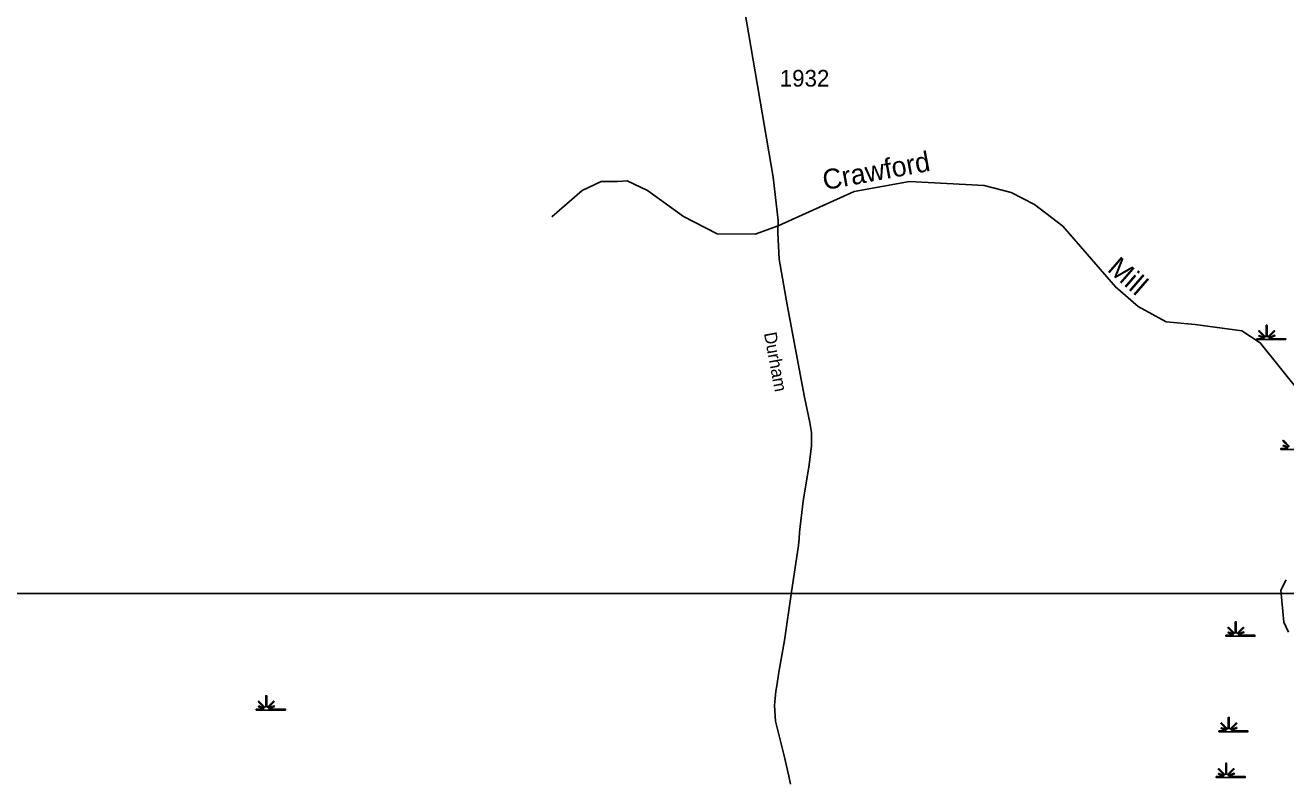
# Model space of a CAD drawing. Extents: x 2532689 to 2764727, y 536648 to 732970.
# Drawn here: x 2628999 to 2638448, y 596420 to 602075 of the extents above; entities that cross this region are included whole.
import ezdxf

# ---------------------------------------------------------------- set-up
doc = ezdxf.new("R2010")
doc.units = 0
for name, color, linetype in [('Exist Hydrographic Creek Double Shore', 7, 'Continuous'), ('Exist Hydrographic Creek Single Shore', 7, 'Continuous'), ('Exist Hydrographic Creek Single Shore Label', 7, 'Continuous'), ('Exist Hydrographic Swamp CELL', 7, 'Continuous'), ('Exist Road Secondary Type 51 Attributed', 7, 'Continuous'), ('Exist Road Secondary Type 51 Label', 7, 'Continuous'), ('Exist Road Secondary Type 51 Number Label', 7, 'Continuous'), ('Map Preparation Inset Cut Line', 7, 'Continuous')]:
    doc.layers.add(name, color=color, linetype=linetype)

msp = doc.modelspace()

# ---------------------------------------------------------------- linework, layer by layer
at = {"layer": 'Exist Hydrographic Creek Double Shore'}
msp.add_lwpolyline([(2638468.9, 597526.3), (2638434.1, 597600.4), (2638411.9, 597842.5), (2638451.1, 597919.6)], dxfattribs=at)
at = {"layer": 'Exist Hydrographic Creek Single Shore'}
for points in [[(2632945.6, 600638.9), (2633174.7, 600835.4), (2633315.8, 600903.4), (2633438, 600905.2)], [(2636959.3, 600358.9), (2636776.8, 600570.5), (2636564.8, 600732.7), (2636388.9, 600820.8), (2636186.9, 600875), (2635627.9, 600905), (2635212.9, 600829.1), (2634643.9, 600572.9), (2634469.8, 600510.1), (2634186.8, 600511.8), (2633933.8, 600642.8), (2633662.7, 600835.4), (2633510.8, 600908), (2633438, 600905.2)], [(2638958, 598820.1), (2638255.1, 599694.6), (2638119.9, 599784.3), (2637768.9, 599832.5), (2637551.9, 599853.3), (2637340.9, 599966.2), (2637170.9, 600113.6), (2636959.3, 600358.9)]]:
    msp.add_lwpolyline(points, dxfattribs=at)
at = {"layer": 'Exist Hydrographic Swamp CELL'}
for points in [[(2638230.3, 599725.8), (2638282.9, 599725.9), (2638284.9, 599729.5), (2638246.7, 599744.3), (2638249.6, 599749.5), (2638287.3, 599733.8), (2638288.9, 599736.6), (2638244.5, 599781.2), (2638249.6, 599786.3), (2638294.9, 599740.8), (2638301.2, 599743.2), (2638301.2, 599826.3), (2638308.5, 599826.3), (2638308.4, 599743.2), (2638314.8, 599740.8), (2638360.1, 599786.3), (2638365.2, 599781.2), (2638320.8, 599736.6), (2638322.8, 599733), (2638363.7, 599751.6), (2638366.1, 599746.6), (2638325.2, 599728.8), (2638326.8, 599725.9), (2638447.8, 599725.8), (2638447.8, 599718.7), (2638230.3, 599718.7)], [(2637998.9, 597503.3), (2638051.5, 597503.3), (2638053.5, 597506.9), (2638015.3, 597521.8), (2638018.2, 597527), (2638055.9, 597511.2), (2638057.5, 597514.1), (2638013.1, 597558.7), (2638018.2, 597563.8), (2638063.5, 597518.3), (2638069.8, 597520.7), (2638069.8, 597603.8), (2638077.1, 597603.8), (2638077.1, 597520.7), (2638083.4, 597518.3), (2638128.7, 597563.8), (2638133.8, 597558.7), (2638089.4, 597514.1), (2638091.4, 597510.5), (2638132.3, 597529.1), (2638134.7, 597524.1), (2638093.8, 597506.3), (2638095.4, 597503.3), (2638216.4, 597503.3), (2638216.4, 597496.2), (2637998.9, 597496.2)], [(2630731.4, 596949.6), (2630784.1, 596949.7), (2630786.1, 596953.3), (2630747.8, 596968.1), (2630750.7, 596973.3), (2630788.5, 596957.6), (2630790.1, 596960.5), (2630745.6, 597005), (2630750.8, 597010.1), (2630796, 596964.7), (2630802.4, 596967), (2630802.4, 597050.1), (2630809.6, 597050.1), (2630809.6, 596967), (2630815.9, 596964.7), (2630861.2, 597010.1), (2630866.4, 597005), (2630821.9, 596960.5), (2630823.9, 596956.9), (2630864.8, 596975.5), (2630867.3, 596970.4), (2630826.3, 596952.6), (2630827.9, 596949.7), (2630949, 596949.6), (2630949, 596942.5), (2630731.4, 596942.5)], [(2637946.4, 596786.9), (2637999, 596786.9), (2638001, 596790.5), (2637962.8, 596805.4), (2637965.7, 596810.6), (2638003.4, 596794.8), (2638005, 596797.7), (2637960.6, 596842.2), (2637965.7, 596847.4), (2638011, 596801.9), (2638017.3, 596804.3), (2638017.3, 596887.4), (2638024.6, 596887.4), (2638024.5, 596804.3), (2638030.9, 596801.9), (2638076.2, 596847.4), (2638081.3, 596842.2), (2638036.9, 596797.7), (2638038.9, 596794.1), (2638079.8, 596812.7), (2638082.2, 596807.7), (2638041.2, 596789.9), (2638042.9, 596786.9), (2638163.9, 596786.9), (2638163.9, 596779.7), (2637946.4, 596779.7)], [(2637926.8, 596444), (2637979.4, 596444.1), (2637981.4, 596447.7), (2637943.2, 596462.5), (2637946.1, 596467.7), (2637983.8, 596451.9), (2637985.4, 596454.8), (2637941, 596499.4), (2637946.1, 596504.5), (2637991.4, 596459), (2637997.7, 596461.4), (2637997.7, 596544.5), (2638005, 596544.5), (2638004.9, 596461.4), (2638011.3, 596459), (2638056.6, 596504.5), (2638061.7, 596499.4), (2638017.3, 596454.8), (2638019.3, 596451.2), (2638060.2, 596469.8), (2638062.6, 596464.8), (2638021.6, 596447), (2638023.3, 596444.1), (2638144.3, 596444), (2638144.3, 596436.9), (2637926.8, 596436.9)]]:
    msp.add_lwpolyline(points, close=True, dxfattribs=at)
for points in [[(2638629.6, 598896.6), (2638412.1, 598896.6), (2638412.1, 598903.7), (2638464.7, 598903.8)], [(2638470.7, 598914.6), (2638426.3, 598959.1), (2638431.4, 598964.3), (2638476.7, 598918.8)], [(2638466.7, 598907.4), (2638428.5, 598922.3), (2638431.4, 598927.5), (2638469.1, 598911.7)]]:
    msp.add_lwpolyline(points, dxfattribs=at)
at = {"layer": 'Exist Road Secondary Type 51 Attributed'}
msp.add_lwpolyline([(2634735.8, 596387.5), (2634722.5, 596447), (2634691.5, 596588.6), (2634623.5, 596859), (2634614.8, 596976.9), (2634626.5, 597085), (2634633.4, 597125.4), (2634649.3, 597227.8), (2634690, 597464.5), (2634743.8, 597829.8), (2634796.2, 598175.1), (2634801.2, 598229.1), (2634802.3, 598277.1), (2634830.3, 598509), (2634876.2, 598780.1), (2634893.1, 598922.7), (2634893, 599022.5), (2634881.4, 599098.5), (2634840.9, 599287.6), (2634711.8, 599978.8), (2634650.1, 600321.4), (2634639.8, 600519.3), (2634642, 600611.3), (2634606.5, 600936.5), (2634388.6, 602207.9)], dxfattribs=at)
at = {"layer": 'Map Preparation Inset Cut Line'}
msp.add_lwpolyline([(2674379, 597816.9), (2625636, 597816.9), (2625636, 554972.1), (2674379, 554972.1)], close=True, dxfattribs=at)

# ---------------------------------------------------------------- texts
at = {"layer": 'Exist Hydrographic Creek Single Shore Label'}
for s, rotation, p in [('Crawford', 10.36654, (2634990.8, 600838.5)), ('Mill', 319.06457, (2637102.9, 600237.8))]:
    msp.add_text(s, height=150, rotation=rotation, dxfattribs=at).set_placement(p)
at = {"layer": 'Exist Road Secondary Type 51 Label'}
msp.add_text('Durham', height=95, rotation=280.5764, dxfattribs=at).set_placement((2634535.8, 599766.3))
at = {"layer": 'Exist Road Secondary Type 51 Number Label'}
msp.add_text('1932', height=125, dxfattribs=at).set_placement((2634655, 601615.3))

doc.saveas('drawing.dxf')
